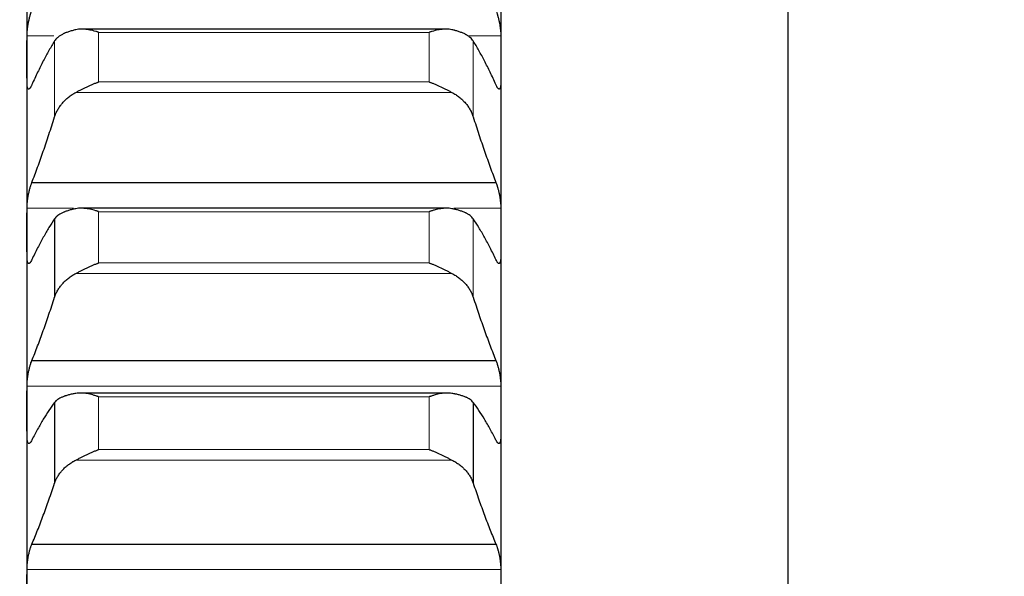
# Model space of a CAD drawing. Header units: inches. Extents: x 0 to 20790, y -12 to 14700.
# Tile 374 of 441: x 14151 to 14259, y 10647 to 10708. Entities that reach past the tile are written whole.
import ezdxf

# ---------------------------------------------------------------- set-up
doc = ezdxf.new("R2010")
doc.units = ezdxf.units.IN
doc.layers.add('1', color=7, linetype='Continuous', true_color=0xffffff)
doc.layers.add('254', color=7, linetype='Continuous', true_color=0xffffff)
doc.styles.add('latin_extended', font='simplex.shx')
doc.dimstyles.get("Standard").update_dxf_attribs({"dimtxt": 0.18, "dimasz": 0.18, "dimexe": 0.18, "dimexo": 0.0625, "dimgap": 0.09, "dimtad": 0, "dimtih": 1, "dimtoh": 1, "dimdec": 4, "dimzin": 0, "dimdsep": 46, "dimtxsty": 'Standard', "dimcen": 0.09, "dimadec": 0, "dimazin": 0, "dimtfac": 1, "dimtdec": 4, "dimtofl": 0, "dimtmove": 0, "dimatfit": 3, "dimfxl": 1, "dimtolj": 1, "dimtzin": 0, "dimarcsym": 0})

# ---------------------------------------------------------------- blocks, each defined once
blk = doc.blocks.new('_U8')
at = {"layer": '254', "color": 3, "linetype": 'Continuous', "lineweight": 13, "transparency": 16777216}
for p, q in [((13940.84, 12760.44), (13940.84, 13273.44)), ((14453.84, 10418.96), (14453.84, 13273.44)), ((14331.34, 13238.44), (14063.34, 13238.44))]:
    blk.add_line(p, q, dxfattribs=at)
at = {"layer": '254', "color": 3, "transparency": 16777216}
for points in [[(14063.34, 13258.86), (14063.34, 13218.02), (13940.84, 13238.44)], [(14331.34, 13218.02), (14331.34, 13258.86), (14453.84, 13238.44)]]:
    blk.add_solid(points, dxfattribs=at)
at = {"layer": 'Defpoints', "color": 0, "transparency": 16777216}
for p in [(13940.84, 13238.44), (13940.84, 12725.44), (14453.84, 10383.96)]:
    blk.add_point(p, dxfattribs=at)
at = {"layer": '254', "color": 2, "lineweight": 13, "transparency": 16777216, "insert": (14074.35, 13422.19), "char_height": 122.5, "attachment_point": 1, "style": 'latin_extended'}
blk.add_mtext('\\A1;513', dxfattribs=at)

msp = doc.modelspace()

# ---------------------------------------------------------------- linework, layer by layer
at = {"layer": '1', "color": 2, "linetype": 'Continuous', "lineweight": 25}
for p, q in [((14151.838, 10721.935), (14151.838, 10703.59)), ((14203.838, 10721.935), (14203.838, 10703.59)), ((14235.338, 10721.442), (14235.338, 10543.944)), ((14197.786, 10706.905), (14157.857, 10706.905)), ((14151.838, 10703.59), (14151.838, 10684.589)), ((14203.838, 10703.59), (14203.838, 10684.589)), ((14152.376, 10690.062), (14203.301, 10690.062)), ((14197.862, 10687.242), (14157.786, 10687.242)), ((14154.865, 10686.073), (14154.865, 10677.456)), ((14151.838, 10684.589), (14151.838, 10664.962)), ((14203.838, 10684.589), (14203.838, 10664.962)), ((14152.376, 10670.506), (14203.301, 10670.506)), ((14197.939, 10666.95), (14157.714, 10666.95)), ((14154.865, 10665.914), (14154.865, 10657.036)), ((14200.812, 10665.914), (14200.812, 10657.036)), ((14151.838, 10664.962), (14151.838, 10644.741)), ((14203.838, 10664.962), (14203.838, 10644.741)), ((14152.376, 10650.347), (14203.301, 10650.347))]:
    msp.add_line(p, q, dxfattribs=at)
at = {"layer": '1', "color": 110, "linetype": 'Continuous', "lineweight": 13}
for p, q in [((14151.841, 10706.173), (14154.779, 10706.173)), ((14154.865, 10705.604), (14154.865, 10697.262)), ((14159.694, 10706.554), (14195.982, 10706.554)), ((14159.694, 10706.554), (14159.694, 10701.106)), ((14195.982, 10706.554), (14195.982, 10701.106)), ((14200.182, 10706.173), (14203.836, 10706.173)), ((14200.812, 10705.604), (14200.812, 10697.262)), ((14159.694, 10701.106), (14195.982, 10701.106)), ((14157.207, 10699.958), (14198.47, 10699.958)), ((14151.841, 10687.26), (14156.934, 10687.26)), ((14157.495, 10687.26), (14198.166, 10687.26)), ((14198.671, 10687.26), (14203.836, 10687.26)), ((14159.694, 10686.859), (14195.982, 10686.859)), ((14159.694, 10686.859), (14159.694, 10681.232)), ((14195.982, 10686.859), (14195.982, 10681.232)), ((14200.812, 10686.073), (14200.812, 10677.456)), ((14159.694, 10681.232), (14195.982, 10681.232)), ((14157.207, 10680.082), (14198.47, 10680.082)), ((14151.841, 10667.718), (14203.836, 10667.718)), ((14159.694, 10666.536), (14195.982, 10666.536)), ((14159.694, 10666.536), (14159.694, 10660.738)), ((14195.982, 10666.536), (14195.982, 10660.738)), ((14159.694, 10660.738), (14195.982, 10660.738)), ((14157.207, 10659.586), (14198.47, 10659.586)), ((14151.841, 10647.576), (14203.836, 10647.576))]:
    msp.add_line(p, q, dxfattribs=at)
at = {"layer": '1', "color": 2, "linetype": 'Continuous', "lineweight": 25}
for points, knots in [([(14151.841, 10706.173), (14151.841, 10706.223), (14151.843, 10706.327), (14151.851, 10706.493), (14151.86, 10706.611), (14151.868, 10706.701), (14151.871, 10706.732), (14151.877, 10706.794), (14151.88, 10706.825), (14151.898, 10706.981), (14151.915, 10707.108), (14151.939, 10707.271), (14151.944, 10707.304), (14151.952, 10707.353), (14151.955, 10707.369), (14151.961, 10707.402), (14151.975, 10707.484), (14152.001, 10707.63), (14152.027, 10707.759), (14152.054, 10707.886), (14152.068, 10707.95), (14152.112, 10708.138), (14152.143, 10708.259), (14152.19, 10708.431), (14152.207, 10708.487), (14152.231, 10708.569), (14152.24, 10708.596), (14152.257, 10708.649), (14152.265, 10708.676), (14152.307, 10708.804), (14152.341, 10708.898), (14152.376, 10708.984)], [0, 0, 0, 0, 0.0625, 0.125, 0.1875, 0.1875, 0.21875, 0.21875, 0.25, 0.25, 0.375, 0.375, 0.40625, 0.40625, 0.421875, 0.421875, 0.4375, 0.5, 0.5625, 0.5625, 0.625, 0.625, 0.75, 0.75, 0.8125, 0.8125, 0.84375, 0.84375, 0.875, 0.875, 1, 1, 1, 1]), ([(14203.301, 10708.984), (14203.335, 10708.898), (14203.369, 10708.804), (14203.42, 10708.652), (14203.436, 10708.599), (14203.461, 10708.517), (14203.469, 10708.489), (14203.486, 10708.433), (14203.494, 10708.404), (14203.534, 10708.259), (14203.564, 10708.139), (14203.608, 10707.953), (14203.622, 10707.89), (14203.642, 10707.793), (14203.649, 10707.761), (14203.662, 10707.696), (14203.668, 10707.664), (14203.699, 10707.502), (14203.722, 10707.372), (14203.747, 10707.21), (14203.752, 10707.177), (14203.761, 10707.112), (14203.765, 10707.08), (14203.778, 10706.983), (14203.786, 10706.92), (14203.807, 10706.733), (14203.817, 10706.613), (14203.826, 10706.469), (14203.828, 10706.44), (14203.831, 10706.384), (14203.832, 10706.357), (14203.835, 10706.275), (14203.836, 10706.223), (14203.836, 10706.173)], [0, 0, 0, 0, 0.125, 0.125, 0.1875, 0.1875, 0.21875, 0.21875, 0.25, 0.25, 0.375, 0.375, 0.4375, 0.4375, 0.46875, 0.46875, 0.5, 0.5, 0.625, 0.625, 0.65625, 0.65625, 0.6875, 0.6875, 0.75, 0.75, 0.875, 0.875, 0.90625, 0.90625, 0.9375, 0.9375, 1, 1, 1, 1]), ([(14157.207, 10706.84), (14157.061, 10706.809), (14156.921, 10706.775), (14156.652, 10706.701), (14156.394, 10706.623), (14156.158, 10706.533), (14156.018, 10706.474), (14155.99, 10706.462), (14155.935, 10706.438), (14155.908, 10706.425), (14155.827, 10706.388), (14155.776, 10706.362), (14155.626, 10706.283), (14155.533, 10706.229), (14155.362, 10706.116), (14155.283, 10706.057), (14155.175, 10705.966), (14155.14, 10705.935), (14155.092, 10705.887), (14155.076, 10705.871), (14155.045, 10705.839), (14155.03, 10705.823), (14154.957, 10705.741), (14154.907, 10705.674), (14154.865, 10705.604)], [0, 0, 0, 0, 0.125, 0.125, 0.25, 0.375, 0.375, 0.40625, 0.40625, 0.4375, 0.4375, 0.5, 0.5, 0.625, 0.625, 0.75, 0.75, 0.8125, 0.8125, 0.84375, 0.84375, 0.875, 0.875, 1, 1, 1, 1]), ([(14159.694, 10706.554), (14159.691, 10706.555), (14159.688, 10706.556), (14159.681, 10706.559), (14159.678, 10706.56), (14159.668, 10706.563), (14159.648, 10706.57), (14159.602, 10706.585), (14159.509, 10706.615), (14159.43, 10706.64), (14159.272, 10706.687), (14159.167, 10706.715), (14158.853, 10706.794), (14158.645, 10706.835), (14158.334, 10706.878), (14158.23, 10706.889), (14158.075, 10706.899), (14158.023, 10706.902), (14157.919, 10706.905), (14157.867, 10706.906), (14157.712, 10706.904), (14157.61, 10706.899), (14157.407, 10706.877), (14157.307, 10706.862), (14157.207, 10706.84)], [0, 0, 0, 0, 0.0039063, 0.0039063, 0.0078125, 0.0078125, 0.015625, 0.03125, 0.0625, 0.125, 0.125, 0.25, 0.25, 0.5, 0.5, 0.625, 0.625, 0.6875, 0.6875, 0.75, 0.75, 0.875, 0.875, 1, 1, 1, 1]), ([(14198.47, 10706.84), (14198.37, 10706.862), (14198.27, 10706.877), (14198.069, 10706.898), (14197.967, 10706.904), (14197.764, 10706.906), (14197.661, 10706.903), (14197.454, 10706.889), (14197.35, 10706.879), (14197.14, 10706.85), (14197.036, 10706.833), (14196.826, 10706.792), (14196.721, 10706.768), (14196.511, 10706.716), (14196.405, 10706.687), (14196.247, 10706.64), (14196.168, 10706.615), (14196.075, 10706.585), (14196.029, 10706.57), (14196.009, 10706.563), (14195.996, 10706.559), (14195.989, 10706.556), (14195.982, 10706.554)], [0, 0, 0, 0, 0.125, 0.125, 0.25, 0.25, 0.375, 0.375, 0.5, 0.5, 0.625, 0.625, 0.75, 0.75, 0.875, 0.875, 0.9375, 0.96875, 0.984375, 0.9921875, 0.9921875, 1, 1, 1, 1]), ([(14200.812, 10705.604), (14200.77, 10705.674), (14200.719, 10705.741), (14200.605, 10705.87), (14200.476, 10705.996), (14200.318, 10706.114), (14200.189, 10706.199), (14200.144, 10706.227), (14200.074, 10706.268), (14200.05, 10706.282), (14200.001, 10706.309), (14199.977, 10706.322), (14199.852, 10706.388), (14199.64, 10706.487), (14199.405, 10706.576), (14199.158, 10706.66), (14199.029, 10706.7), (14198.859, 10706.746), (14198.825, 10706.756), (14198.755, 10706.774), (14198.65, 10706.8), (14198.543, 10706.825), (14198.47, 10706.84)], [0, 0, 0, 0, 0.125, 0.125, 0.25, 0.375, 0.375, 0.4375, 0.4375, 0.46875, 0.46875, 0.5, 0.5, 0.625, 0.75, 0.75, 0.875, 0.875, 0.90625, 0.90625, 0.9375, 1, 1, 1, 1]), ([(14152.376, 10700.812), (14152.341, 10700.727), (14152.307, 10700.654), (14152.257, 10700.559), (14152.24, 10700.53), (14152.216, 10700.49), (14152.207, 10700.478), (14152.191, 10700.454), (14152.183, 10700.443), (14152.143, 10700.391), (14152.112, 10700.362), (14152.069, 10700.336), (14152.055, 10700.33), (14152.035, 10700.326), (14152.028, 10700.326), (14152.015, 10700.327), (14152.008, 10700.328), (14151.977, 10700.338), (14151.955, 10700.358), (14151.93, 10700.399), (14151.925, 10700.408), (14151.916, 10700.428), (14151.911, 10700.439), (14151.899, 10700.473), (14151.891, 10700.499), (14151.87, 10700.585), (14151.86, 10700.654), (14151.85, 10700.755), (14151.849, 10700.776), (14151.846, 10700.819), (14151.845, 10700.841), (14151.842, 10700.909), (14151.841, 10700.957), (14151.841, 10701.007)], [0, 0, 0, 0, 0.125, 0.125, 0.1875, 0.1875, 0.21875, 0.21875, 0.25, 0.25, 0.375, 0.375, 0.4375, 0.4375, 0.46875, 0.46875, 0.5, 0.5, 0.625, 0.625, 0.65625, 0.65625, 0.6875, 0.6875, 0.75, 0.75, 0.875, 0.875, 0.90625, 0.90625, 0.9375, 0.9375, 1, 1, 1, 1]), ([(14157.207, 10699.958), (14157.307, 10700.011), (14157.407, 10700.064), (14157.608, 10700.169), (14157.709, 10700.222), (14157.913, 10700.327), (14158.016, 10700.379), (14158.222, 10700.482), (14158.326, 10700.533), (14158.536, 10700.633), (14158.641, 10700.681), (14158.851, 10700.775), (14158.956, 10700.821), (14159.166, 10700.909), (14159.271, 10700.951), (14159.43, 10701.011), (14159.509, 10701.041), (14159.602, 10701.074), (14159.648, 10701.09), (14159.668, 10701.097), (14159.681, 10701.102), (14159.688, 10701.104), (14159.694, 10701.106)], [0, 0, 0, 0, 0.125, 0.125, 0.25, 0.25, 0.375, 0.375, 0.5, 0.5, 0.625, 0.625, 0.75, 0.75, 0.875, 0.875, 0.9375, 0.96875, 0.984375, 0.9921875, 0.9921875, 1, 1, 1, 1]), ([(14195.982, 10701.106), (14195.986, 10701.105), (14195.989, 10701.104), (14195.996, 10701.102), (14195.999, 10701.101), (14196.009, 10701.097), (14196.029, 10701.09), (14196.075, 10701.074), (14196.168, 10701.041), (14196.247, 10701.011), (14196.405, 10700.951), (14196.51, 10700.909), (14196.824, 10700.778), (14197.032, 10700.684), (14197.343, 10700.537), (14197.446, 10700.486), (14197.602, 10700.409), (14197.654, 10700.383), (14197.757, 10700.33), (14197.809, 10700.304), (14197.964, 10700.224), (14198.067, 10700.17), (14198.269, 10700.064), (14198.37, 10700.011), (14198.47, 10699.958)], [0, 0, 0, 0, 0.0039062, 0.0039062, 0.0078125, 0.0078125, 0.015625, 0.03125, 0.0625, 0.125, 0.125, 0.25, 0.25, 0.5, 0.5, 0.625, 0.625, 0.6875, 0.6875, 0.75, 0.75, 0.875, 0.875, 1, 1, 1, 1]), ([(14203.836, 10701.007), (14203.836, 10700.957), (14203.834, 10700.862), (14203.826, 10700.734), (14203.817, 10700.659), (14203.809, 10700.607), (14203.806, 10700.59), (14203.8, 10700.558), (14203.796, 10700.543), (14203.779, 10700.471), (14203.762, 10700.425), (14203.737, 10700.384), (14203.732, 10700.376), (14203.724, 10700.366), (14203.722, 10700.363), (14203.716, 10700.357), (14203.702, 10700.343), (14203.675, 10700.327), (14203.649, 10700.325), (14203.622, 10700.33), (14203.608, 10700.335), (14203.565, 10700.361), (14203.534, 10700.391), (14203.486, 10700.452), (14203.47, 10700.476), (14203.445, 10700.515), (14203.437, 10700.529), (14203.42, 10700.558), (14203.412, 10700.574), (14203.37, 10700.654), (14203.335, 10700.727), (14203.301, 10700.812)], [0, 0, 0, 0, 0.0625, 0.125, 0.1875, 0.1875, 0.21875, 0.21875, 0.25, 0.25, 0.375, 0.375, 0.40625, 0.40625, 0.421875, 0.421875, 0.4375, 0.5, 0.5625, 0.5625, 0.625, 0.625, 0.75, 0.75, 0.8125, 0.8125, 0.84375, 0.84375, 0.875, 0.875, 1, 1, 1, 1]), ([(14154.865, 10697.262), (14154.907, 10697.398), (14154.957, 10697.532), (14155.072, 10697.796), (14155.201, 10698.055), (14155.359, 10698.305), (14155.488, 10698.489), (14155.533, 10698.55), (14155.603, 10698.64), (14155.627, 10698.67), (14155.675, 10698.729), (14155.7, 10698.759), (14155.825, 10698.904), (14156.036, 10699.127), (14156.271, 10699.332), (14156.519, 10699.529), (14156.648, 10699.622), (14156.818, 10699.733), (14156.852, 10699.754), (14156.921, 10699.797), (14157.026, 10699.86), (14157.134, 10699.92), (14157.207, 10699.958)], [0, 0, 0, 0, 0.125, 0.125, 0.25, 0.375, 0.375, 0.4375, 0.4375, 0.46875, 0.46875, 0.5, 0.5, 0.625, 0.75, 0.75, 0.875, 0.875, 0.90625, 0.90625, 0.9375, 1, 1, 1, 1]), ([(14198.47, 10699.958), (14198.616, 10699.882), (14198.756, 10699.8), (14199.025, 10699.625), (14199.282, 10699.439), (14199.518, 10699.234), (14199.659, 10699.099), (14199.687, 10699.072), (14199.742, 10699.016), (14199.769, 10698.989), (14199.849, 10698.904), (14199.901, 10698.847), (14200.051, 10698.673), (14200.143, 10698.554), (14200.315, 10698.31), (14200.394, 10698.185), (14200.502, 10697.994), (14200.536, 10697.929), (14200.585, 10697.831), (14200.601, 10697.799), (14200.632, 10697.733), (14200.647, 10697.699), (14200.719, 10697.533), (14200.77, 10697.398), (14200.812, 10697.262)], [0, 0, 0, 0, 0.125, 0.125, 0.25, 0.375, 0.375, 0.40625, 0.40625, 0.4375, 0.4375, 0.5, 0.5, 0.625, 0.625, 0.75, 0.75, 0.8125, 0.8125, 0.84375, 0.84375, 0.875, 0.875, 1, 1, 1, 1]), ([(14151.841, 10687.26), (14151.841, 10687.312), (14151.843, 10687.419), (14151.851, 10687.59), (14151.86, 10687.709), (14151.868, 10687.802), (14151.871, 10687.833), (14151.877, 10687.896), (14151.88, 10687.927), (14151.898, 10688.085), (14151.915, 10688.214), (14151.939, 10688.377), (14151.944, 10688.409), (14151.952, 10688.459), (14151.955, 10688.475), (14151.961, 10688.508), (14151.975, 10688.59), (14152.001, 10688.736), (14152.027, 10688.864), (14152.054, 10688.991), (14152.068, 10689.053), (14152.112, 10689.24), (14152.143, 10689.358), (14152.19, 10689.527), (14152.207, 10689.582), (14152.231, 10689.662), (14152.24, 10689.688), (14152.257, 10689.74), (14152.265, 10689.765), (14152.307, 10689.889), (14152.341, 10689.98), (14152.376, 10690.062)], [0, 0, 0, 0, 0.0625, 0.125, 0.1875, 0.1875, 0.21875, 0.21875, 0.25, 0.25, 0.375, 0.375, 0.40625, 0.40625, 0.421875, 0.421875, 0.4375, 0.5, 0.5625, 0.5625, 0.625, 0.625, 0.75, 0.75, 0.8125, 0.8125, 0.84375, 0.84375, 0.875, 0.875, 1, 1, 1, 1]), ([(14203.301, 10690.062), (14203.335, 10689.98), (14203.369, 10689.89), (14203.42, 10689.742), (14203.436, 10689.691), (14203.461, 10689.611), (14203.469, 10689.584), (14203.486, 10689.529), (14203.494, 10689.501), (14203.534, 10689.359), (14203.564, 10689.241), (14203.608, 10689.057), (14203.622, 10688.994), (14203.642, 10688.898), (14203.649, 10688.866), (14203.662, 10688.802), (14203.668, 10688.769), (14203.699, 10688.608), (14203.722, 10688.478), (14203.747, 10688.315), (14203.752, 10688.283), (14203.761, 10688.217), (14203.765, 10688.185), (14203.778, 10688.087), (14203.786, 10688.023), (14203.807, 10687.834), (14203.817, 10687.712), (14203.826, 10687.565), (14203.828, 10687.535), (14203.831, 10687.478), (14203.832, 10687.45), (14203.835, 10687.366), (14203.836, 10687.312), (14203.836, 10687.26)], [0, 0, 0, 0, 0.125, 0.125, 0.1875, 0.1875, 0.21875, 0.21875, 0.25, 0.25, 0.375, 0.375, 0.4375, 0.4375, 0.46875, 0.46875, 0.5, 0.5, 0.625, 0.625, 0.65625, 0.65625, 0.6875, 0.6875, 0.75, 0.75, 0.875, 0.875, 0.90625, 0.90625, 0.9375, 0.9375, 1, 1, 1, 1]), ([(14159.694, 10686.859), (14159.691, 10686.861), (14159.688, 10686.862), (14159.681, 10686.864), (14159.678, 10686.865), (14159.668, 10686.869), (14159.648, 10686.876), (14159.602, 10686.892), (14159.509, 10686.923), (14159.43, 10686.948), (14159.272, 10686.997), (14159.167, 10687.028), (14158.853, 10687.111), (14158.645, 10687.156), (14158.334, 10687.204), (14158.23, 10687.217), (14158.075, 10687.23), (14158.023, 10687.234), (14157.919, 10687.239), (14157.867, 10687.241), (14157.712, 10687.243), (14157.61, 10687.239), (14157.407, 10687.223), (14157.307, 10687.209), (14157.207, 10687.19)], [0, 0, 0, 0, 0.0039062, 0.0039062, 0.0078125, 0.0078125, 0.015625, 0.03125, 0.0625, 0.125, 0.125, 0.25, 0.25, 0.5, 0.5, 0.625, 0.625, 0.6875, 0.6875, 0.75, 0.75, 0.875, 0.875, 1, 1, 1, 1]), ([(14198.47, 10687.19), (14198.37, 10687.209), (14198.27, 10687.223), (14198.069, 10687.239), (14197.967, 10687.242), (14197.764, 10687.241), (14197.661, 10687.235), (14197.454, 10687.217), (14197.35, 10687.205), (14197.14, 10687.173), (14197.036, 10687.153), (14196.826, 10687.109), (14196.721, 10687.083), (14196.511, 10687.028), (14196.405, 10686.997), (14196.247, 10686.948), (14196.168, 10686.923), (14196.075, 10686.892), (14196.029, 10686.876), (14196.009, 10686.869), (14195.996, 10686.864), (14195.989, 10686.862), (14195.982, 10686.859)], [0, 0, 0, 0, 0.125, 0.125, 0.25, 0.25, 0.375, 0.375, 0.5, 0.5, 0.625, 0.625, 0.75, 0.75, 0.875, 0.875, 0.9375, 0.96875, 0.984375, 0.9921875, 0.9921875, 1, 1, 1, 1]), ([(14157.207, 10687.19), (14157.061, 10687.162), (14156.921, 10687.131), (14156.652, 10687.066), (14156.394, 10686.995), (14156.158, 10686.915), (14156.018, 10686.862), (14155.99, 10686.851), (14155.935, 10686.829), (14155.908, 10686.818), (14155.827, 10686.784), (14155.776, 10686.76), (14155.626, 10686.69), (14155.533, 10686.64), (14155.362, 10686.538), (14155.283, 10686.485), (14155.175, 10686.402), (14155.14, 10686.374), (14155.092, 10686.331), (14155.076, 10686.316), (14155.045, 10686.287), (14155.03, 10686.272), (14154.957, 10686.197), (14154.907, 10686.136), (14154.865, 10686.073)], [0, 0, 0, 0, 0.125, 0.125, 0.25, 0.375, 0.375, 0.40625, 0.40625, 0.4375, 0.4375, 0.5, 0.5, 0.625, 0.625, 0.75, 0.75, 0.8125, 0.8125, 0.84375, 0.84375, 0.875, 0.875, 1, 1, 1, 1]), ([(14200.812, 10686.073), (14200.77, 10686.136), (14200.719, 10686.197), (14200.605, 10686.315), (14200.476, 10686.429), (14200.318, 10686.536), (14200.189, 10686.613), (14200.144, 10686.639), (14200.074, 10686.676), (14200.05, 10686.688), (14200.001, 10686.713), (14199.977, 10686.725), (14199.852, 10686.784), (14199.64, 10686.873), (14199.405, 10686.953), (14199.158, 10687.029), (14199.029, 10687.065), (14198.859, 10687.106), (14198.825, 10687.114), (14198.755, 10687.13), (14198.65, 10687.154), (14198.543, 10687.176), (14198.47, 10687.19)], [0, 0, 0, 0, 0.125, 0.125, 0.25, 0.375, 0.375, 0.4375, 0.4375, 0.46875, 0.46875, 0.5, 0.5, 0.625, 0.75, 0.75, 0.875, 0.875, 0.90625, 0.90625, 0.9375, 1, 1, 1, 1]), ([(14152.376, 10681.609), (14152.341, 10681.529), (14152.307, 10681.46), (14152.257, 10681.372), (14152.24, 10681.345), (14152.216, 10681.309), (14152.207, 10681.297), (14152.191, 10681.276), (14152.183, 10681.266), (14152.143, 10681.22), (14152.112, 10681.196), (14152.069, 10681.178), (14152.055, 10681.175), (14152.035, 10681.175), (14152.028, 10681.176), (14152.015, 10681.179), (14152.008, 10681.182), (14151.977, 10681.198), (14151.955, 10681.224), (14151.93, 10681.271), (14151.925, 10681.282), (14151.916, 10681.304), (14151.911, 10681.316), (14151.899, 10681.354), (14151.891, 10681.382), (14151.87, 10681.475), (14151.86, 10681.548), (14151.85, 10681.654), (14151.849, 10681.676), (14151.846, 10681.721), (14151.845, 10681.744), (14151.842, 10681.815), (14151.841, 10681.865), (14151.841, 10681.917)], [0, 0, 0, 0, 0.125, 0.125, 0.1875, 0.1875, 0.21875, 0.21875, 0.25, 0.25, 0.375, 0.375, 0.4375, 0.4375, 0.46875, 0.46875, 0.5, 0.5, 0.625, 0.625, 0.65625, 0.65625, 0.6875, 0.6875, 0.75, 0.75, 0.875, 0.875, 0.90625, 0.90625, 0.9375, 0.9375, 1, 1, 1, 1]), ([(14203.836, 10681.917), (14203.836, 10681.865), (14203.834, 10681.766), (14203.826, 10681.633), (14203.817, 10681.554), (14203.809, 10681.498), (14203.806, 10681.48), (14203.8, 10681.446), (14203.796, 10681.43), (14203.779, 10681.352), (14203.762, 10681.301), (14203.737, 10681.253), (14203.732, 10681.244), (14203.724, 10681.232), (14203.722, 10681.228), (14203.716, 10681.221), (14203.702, 10681.204), (14203.675, 10681.182), (14203.649, 10681.175), (14203.622, 10681.175), (14203.608, 10681.178), (14203.565, 10681.196), (14203.534, 10681.22), (14203.486, 10681.275), (14203.47, 10681.296), (14203.445, 10681.332), (14203.437, 10681.344), (14203.42, 10681.371), (14203.412, 10681.385), (14203.37, 10681.459), (14203.335, 10681.529), (14203.301, 10681.609)], [0, 0, 0, 0, 0.0625, 0.125, 0.1875, 0.1875, 0.21875, 0.21875, 0.25, 0.25, 0.375, 0.375, 0.40625, 0.40625, 0.421875, 0.421875, 0.4375, 0.5, 0.5625, 0.5625, 0.625, 0.625, 0.75, 0.75, 0.8125, 0.8125, 0.84375, 0.84375, 0.875, 0.875, 1, 1, 1, 1]), ([(14157.207, 10680.082), (14157.307, 10680.133), (14157.407, 10680.185), (14157.608, 10680.289), (14157.709, 10680.341), (14157.913, 10680.445), (14158.016, 10680.497), (14158.222, 10680.599), (14158.326, 10680.65), (14158.536, 10680.75), (14158.641, 10680.799), (14158.851, 10680.894), (14158.956, 10680.94), (14159.166, 10681.03), (14159.271, 10681.073), (14159.43, 10681.135), (14159.509, 10681.165), (14159.602, 10681.199), (14159.648, 10681.216), (14159.668, 10681.223), (14159.681, 10681.228), (14159.688, 10681.23), (14159.694, 10681.232)], [0, 0, 0, 0, 0.125, 0.125, 0.25, 0.25, 0.375, 0.375, 0.5, 0.5, 0.625, 0.625, 0.75, 0.75, 0.875, 0.875, 0.9375, 0.96875, 0.984375, 0.9921875, 0.9921875, 1, 1, 1, 1]), ([(14195.982, 10681.232), (14195.986, 10681.231), (14195.989, 10681.23), (14195.996, 10681.228), (14195.999, 10681.227), (14196.009, 10681.223), (14196.029, 10681.216), (14196.075, 10681.199), (14196.168, 10681.165), (14196.247, 10681.135), (14196.405, 10681.073), (14196.51, 10681.03), (14196.824, 10680.897), (14197.032, 10680.802), (14197.343, 10680.654), (14197.446, 10680.603), (14197.602, 10680.526), (14197.654, 10680.5), (14197.757, 10680.448), (14197.809, 10680.422), (14197.964, 10680.342), (14198.067, 10680.29), (14198.269, 10680.185), (14198.37, 10680.133), (14198.47, 10680.082)], [0, 0, 0, 0, 0.0039062, 0.0039062, 0.0078125, 0.0078125, 0.015625, 0.03125, 0.0625, 0.125, 0.125, 0.25, 0.25, 0.5, 0.5, 0.625, 0.625, 0.6875, 0.6875, 0.75, 0.75, 0.875, 0.875, 1, 1, 1, 1]), ([(14154.865, 10677.456), (14154.907, 10677.588), (14154.957, 10677.719), (14155.072, 10677.975), (14155.201, 10678.227), (14155.359, 10678.471), (14155.488, 10678.65), (14155.533, 10678.709), (14155.603, 10678.797), (14155.627, 10678.826), (14155.675, 10678.884), (14155.7, 10678.912), (14155.825, 10679.053), (14156.036, 10679.271), (14156.271, 10679.471), (14156.519, 10679.662), (14156.648, 10679.753), (14156.818, 10679.861), (14156.852, 10679.883), (14156.921, 10679.924), (14157.026, 10679.986), (14157.134, 10680.044), (14157.207, 10680.082)], [0, 0, 0, 0, 0.125, 0.125, 0.25, 0.375, 0.375, 0.4375, 0.4375, 0.46875, 0.46875, 0.5, 0.5, 0.625, 0.75, 0.75, 0.875, 0.875, 0.90625, 0.90625, 0.9375, 1, 1, 1, 1]), ([(14198.47, 10680.082), (14198.616, 10680.007), (14198.756, 10679.927), (14199.025, 10679.756), (14199.282, 10679.575), (14199.518, 10679.375), (14199.659, 10679.244), (14199.687, 10679.217), (14199.742, 10679.163), (14199.769, 10679.136), (14199.849, 10679.054), (14199.901, 10678.998), (14200.051, 10678.829), (14200.143, 10678.713), (14200.315, 10678.476), (14200.394, 10678.354), (14200.502, 10678.168), (14200.536, 10678.105), (14200.585, 10678.01), (14200.601, 10677.978), (14200.632, 10677.913), (14200.647, 10677.881), (14200.719, 10677.719), (14200.77, 10677.588), (14200.812, 10677.456)], [0, 0, 0, 0, 0.125, 0.125, 0.25, 0.375, 0.375, 0.40625, 0.40625, 0.4375, 0.4375, 0.5, 0.5, 0.625, 0.625, 0.75, 0.75, 0.8125, 0.8125, 0.84375, 0.84375, 0.875, 0.875, 1, 1, 1, 1]), ([(14151.841, 10667.718), (14151.841, 10667.771), (14151.843, 10667.881), (14151.851, 10668.056), (14151.86, 10668.177), (14151.868, 10668.271), (14151.871, 10668.303), (14151.877, 10668.366), (14151.88, 10668.398), (14151.898, 10668.558), (14151.915, 10668.687), (14151.939, 10668.851), (14151.944, 10668.884), (14151.952, 10668.933), (14151.955, 10668.95), (14151.961, 10668.982), (14151.975, 10669.064), (14152.001, 10669.21), (14152.027, 10669.337), (14152.054, 10669.462), (14152.068, 10669.524), (14152.112, 10669.708), (14152.143, 10669.825), (14152.19, 10669.99), (14152.207, 10670.043), (14152.231, 10670.121), (14152.24, 10670.146), (14152.257, 10670.196), (14152.265, 10670.221), (14152.307, 10670.341), (14152.341, 10670.428), (14152.376, 10670.506)], [0, 0, 0, 0, 0.0625, 0.125, 0.1875, 0.1875, 0.21875, 0.21875, 0.25, 0.25, 0.375, 0.375, 0.40625, 0.40625, 0.421875, 0.421875, 0.4375, 0.5, 0.5625, 0.5625, 0.625, 0.625, 0.75, 0.75, 0.8125, 0.8125, 0.84375, 0.84375, 0.875, 0.875, 1, 1, 1, 1]), ([(14203.301, 10670.506), (14203.335, 10670.428), (14203.369, 10670.341), (14203.42, 10670.199), (14203.436, 10670.149), (14203.461, 10670.071), (14203.469, 10670.045), (14203.486, 10669.991), (14203.494, 10669.964), (14203.534, 10669.825), (14203.564, 10669.709), (14203.608, 10669.528), (14203.622, 10669.466), (14203.642, 10669.371), (14203.649, 10669.339), (14203.662, 10669.275), (14203.668, 10669.243), (14203.699, 10669.082), (14203.722, 10668.953), (14203.747, 10668.789), (14203.752, 10668.757), (14203.761, 10668.691), (14203.765, 10668.658), (14203.778, 10668.56), (14203.786, 10668.495), (14203.807, 10668.304), (14203.817, 10668.18), (14203.826, 10668.03), (14203.828, 10668), (14203.831, 10667.941), (14203.832, 10667.912), (14203.835, 10667.827), (14203.836, 10667.771), (14203.836, 10667.718)], [0, 0, 0, 0, 0.125, 0.125, 0.1875, 0.1875, 0.21875, 0.21875, 0.25, 0.25, 0.375, 0.375, 0.4375, 0.4375, 0.46875, 0.46875, 0.5, 0.5, 0.625, 0.625, 0.65625, 0.65625, 0.6875, 0.6875, 0.75, 0.75, 0.875, 0.875, 0.90625, 0.90625, 0.9375, 0.9375, 1, 1, 1, 1]), ([(14157.207, 10666.91), (14157.061, 10666.885), (14156.921, 10666.858), (14156.652, 10666.8), (14156.394, 10666.738), (14156.158, 10666.667), (14156.018, 10666.62), (14155.99, 10666.61), (14155.935, 10666.591), (14155.908, 10666.581), (14155.827, 10666.55), (14155.776, 10666.53), (14155.626, 10666.467), (14155.533, 10666.423), (14155.362, 10666.332), (14155.283, 10666.284), (14155.175, 10666.21), (14155.14, 10666.184), (14155.092, 10666.146), (14155.076, 10666.133), (14155.045, 10666.106), (14155.03, 10666.093), (14154.957, 10666.026), (14154.907, 10665.971), (14154.865, 10665.914)], [0, 0, 0, 0, 0.125, 0.125, 0.25, 0.375, 0.375, 0.40625, 0.40625, 0.4375, 0.4375, 0.5, 0.5, 0.625, 0.625, 0.75, 0.75, 0.8125, 0.8125, 0.84375, 0.84375, 0.875, 0.875, 1, 1, 1, 1]), ([(14159.694, 10666.536), (14159.691, 10666.537), (14159.688, 10666.538), (14159.681, 10666.54), (14159.678, 10666.542), (14159.668, 10666.545), (14159.648, 10666.552), (14159.602, 10666.569), (14159.509, 10666.601), (14159.43, 10666.627), (14159.272, 10666.679), (14159.167, 10666.71), (14158.853, 10666.798), (14158.645, 10666.846), (14158.334, 10666.9), (14158.23, 10666.915), (14158.075, 10666.932), (14158.023, 10666.936), (14157.919, 10666.944), (14157.867, 10666.946), (14157.712, 10666.951), (14157.61, 10666.95), (14157.407, 10666.938), (14157.307, 10666.927), (14157.207, 10666.91)], [0, 0, 0, 0, 0.0039062, 0.0039062, 0.0078125, 0.0078125, 0.015625, 0.03125, 0.0625, 0.125, 0.125, 0.25, 0.25, 0.5, 0.5, 0.625, 0.625, 0.6875, 0.6875, 0.75, 0.75, 0.875, 0.875, 1, 1, 1, 1]), ([(14198.47, 10666.91), (14198.37, 10666.927), (14198.27, 10666.938), (14198.069, 10666.95), (14197.967, 10666.951), (14197.764, 10666.945), (14197.661, 10666.938), (14197.454, 10666.916), (14197.35, 10666.901), (14197.14, 10666.865), (14197.036, 10666.844), (14196.826, 10666.796), (14196.721, 10666.769), (14196.511, 10666.71), (14196.405, 10666.679), (14196.247, 10666.627), (14196.168, 10666.601), (14196.075, 10666.569), (14196.029, 10666.552), (14196.009, 10666.545), (14195.996, 10666.54), (14195.989, 10666.538), (14195.982, 10666.536)], [0, 0, 0, 0, 0.125, 0.125, 0.25, 0.25, 0.375, 0.375, 0.5, 0.5, 0.625, 0.625, 0.75, 0.75, 0.875, 0.875, 0.9375, 0.96875, 0.984375, 0.9921875, 0.9921875, 1, 1, 1, 1]), ([(14200.812, 10665.914), (14200.77, 10665.971), (14200.719, 10666.026), (14200.605, 10666.132), (14200.476, 10666.234), (14200.318, 10666.33), (14200.189, 10666.399), (14200.144, 10666.421), (14200.074, 10666.455), (14200.05, 10666.466), (14200.001, 10666.487), (14199.977, 10666.498), (14199.852, 10666.551), (14199.64, 10666.63), (14199.405, 10666.701), (14199.158, 10666.768), (14199.029, 10666.799), (14198.859, 10666.836), (14198.825, 10666.843), (14198.755, 10666.857), (14198.65, 10666.878), (14198.543, 10666.898), (14198.47, 10666.91)], [0, 0, 0, 0, 0.125, 0.125, 0.25, 0.375, 0.375, 0.4375, 0.4375, 0.46875, 0.46875, 0.5, 0.5, 0.625, 0.75, 0.75, 0.875, 0.875, 0.90625, 0.90625, 0.9375, 1, 1, 1, 1]), ([(14152.376, 10661.786), (14152.341, 10661.71), (14152.307, 10661.645), (14152.257, 10661.564), (14152.24, 10661.539), (14152.216, 10661.507), (14152.207, 10661.497), (14152.191, 10661.478), (14152.183, 10661.469), (14152.143, 10661.43), (14152.112, 10661.411), (14152.069, 10661.4), (14152.055, 10661.4), (14152.035, 10661.404), (14152.028, 10661.406), (14152.015, 10661.412), (14152.008, 10661.416), (14151.977, 10661.438), (14151.955, 10661.469), (14151.93, 10661.523), (14151.925, 10661.534), (14151.916, 10661.559), (14151.911, 10661.572), (14151.899, 10661.614), (14151.891, 10661.645), (14151.87, 10661.745), (14151.86, 10661.822), (14151.85, 10661.933), (14151.849, 10661.956), (14151.846, 10662.003), (14151.845, 10662.027), (14151.842, 10662.101), (14151.841, 10662.152), (14151.841, 10662.206)], [0, 0, 0, 0, 0.125, 0.125, 0.1875, 0.1875, 0.21875, 0.21875, 0.25, 0.25, 0.375, 0.375, 0.4375, 0.4375, 0.46875, 0.46875, 0.5, 0.5, 0.625, 0.625, 0.65625, 0.65625, 0.6875, 0.6875, 0.75, 0.75, 0.875, 0.875, 0.90625, 0.90625, 0.9375, 0.9375, 1, 1, 1, 1]), ([(14203.836, 10662.206), (14203.836, 10662.152), (14203.834, 10662.05), (14203.826, 10661.911), (14203.817, 10661.827), (14203.809, 10661.769), (14203.806, 10661.75), (14203.8, 10661.713), (14203.796, 10661.696), (14203.779, 10661.612), (14203.762, 10661.557), (14203.737, 10661.502), (14203.732, 10661.492), (14203.724, 10661.478), (14203.722, 10661.474), (14203.716, 10661.465), (14203.702, 10661.445), (14203.675, 10661.417), (14203.649, 10661.405), (14203.622, 10661.4), (14203.608, 10661.4), (14203.565, 10661.41), (14203.534, 10661.43), (14203.486, 10661.477), (14203.47, 10661.495), (14203.445, 10661.527), (14203.437, 10661.539), (14203.42, 10661.564), (14203.412, 10661.577), (14203.37, 10661.645), (14203.335, 10661.71), (14203.301, 10661.786)], [0, 0, 0, 0, 0.0625, 0.125, 0.1875, 0.1875, 0.21875, 0.21875, 0.25, 0.25, 0.375, 0.375, 0.40625, 0.40625, 0.421875, 0.421875, 0.4375, 0.5, 0.5625, 0.5625, 0.625, 0.625, 0.75, 0.75, 0.8125, 0.8125, 0.84375, 0.84375, 0.875, 0.875, 1, 1, 1, 1]), ([(14157.207, 10659.586), (14157.307, 10659.636), (14157.407, 10659.687), (14157.608, 10659.789), (14157.709, 10659.841), (14157.913, 10659.944), (14158.016, 10659.995), (14158.222, 10660.097), (14158.326, 10660.148), (14158.536, 10660.249), (14158.641, 10660.298), (14158.851, 10660.393), (14158.956, 10660.44), (14159.166, 10660.531), (14159.271, 10660.574), (14159.43, 10660.638), (14159.509, 10660.669), (14159.602, 10660.704), (14159.648, 10660.721), (14159.668, 10660.729), (14159.681, 10660.733), (14159.688, 10660.736), (14159.694, 10660.738)], [0, 0, 0, 0, 0.125, 0.125, 0.25, 0.25, 0.375, 0.375, 0.5, 0.5, 0.625, 0.625, 0.75, 0.75, 0.875, 0.875, 0.9375, 0.96875, 0.984375, 0.9921875, 0.9921875, 1, 1, 1, 1]), ([(14195.982, 10660.738), (14195.986, 10660.737), (14195.989, 10660.736), (14195.996, 10660.733), (14195.999, 10660.732), (14196.009, 10660.729), (14196.029, 10660.721), (14196.075, 10660.704), (14196.168, 10660.669), (14196.247, 10660.638), (14196.405, 10660.574), (14196.51, 10660.531), (14196.824, 10660.396), (14197.032, 10660.3), (14197.343, 10660.152), (14197.446, 10660.101), (14197.602, 10660.024), (14197.654, 10659.999), (14197.757, 10659.947), (14197.809, 10659.921), (14197.964, 10659.842), (14198.067, 10659.79), (14198.269, 10659.687), (14198.37, 10659.636), (14198.47, 10659.586)], [0, 0, 0, 0, 0.0039062, 0.0039062, 0.0078125, 0.0078125, 0.015625, 0.03125, 0.0625, 0.125, 0.125, 0.25, 0.25, 0.5, 0.5, 0.625, 0.625, 0.6875, 0.6875, 0.75, 0.75, 0.875, 0.875, 1, 1, 1, 1]), ([(14154.865, 10657.036), (14154.907, 10657.164), (14154.957, 10657.29), (14155.072, 10657.539), (14155.201, 10657.784), (14155.359, 10658.02), (14155.488, 10658.194), (14155.533, 10658.252), (14155.603, 10658.337), (14155.627, 10658.365), (14155.675, 10658.421), (14155.7, 10658.449), (14155.825, 10658.586), (14156.036, 10658.798), (14156.271, 10658.992), (14156.519, 10659.178), (14156.648, 10659.267), (14156.818, 10659.372), (14156.852, 10659.393), (14156.921, 10659.433), (14157.026, 10659.493), (14157.134, 10659.55), (14157.207, 10659.586)], [0, 0, 0, 0, 0.125, 0.125, 0.25, 0.375, 0.375, 0.4375, 0.4375, 0.46875, 0.46875, 0.5, 0.5, 0.625, 0.75, 0.75, 0.875, 0.875, 0.90625, 0.90625, 0.9375, 1, 1, 1, 1]), ([(14198.47, 10659.586), (14198.616, 10659.514), (14198.756, 10659.436), (14199.025, 10659.27), (14199.282, 10659.094), (14199.518, 10658.899), (14199.659, 10658.771), (14199.687, 10658.745), (14199.742, 10658.693), (14199.769, 10658.667), (14199.849, 10658.587), (14199.901, 10658.532), (14200.051, 10658.368), (14200.143, 10658.255), (14200.315, 10658.025), (14200.394, 10657.907), (14200.502, 10657.726), (14200.536, 10657.665), (14200.585, 10657.573), (14200.601, 10657.542), (14200.632, 10657.479), (14200.647, 10657.448), (14200.719, 10657.291), (14200.77, 10657.164), (14200.812, 10657.036)], [0, 0, 0, 0, 0.125, 0.125, 0.25, 0.375, 0.375, 0.40625, 0.40625, 0.4375, 0.4375, 0.5, 0.5, 0.625, 0.625, 0.75, 0.75, 0.8125, 0.8125, 0.84375, 0.84375, 0.875, 0.875, 1, 1, 1, 1]), ([(14151.841, 10647.576), (14151.841, 10647.632), (14151.843, 10647.745), (14151.851, 10647.922), (14151.86, 10648.046), (14151.868, 10648.141), (14151.871, 10648.173), (14151.877, 10648.237), (14151.88, 10648.27), (14151.898, 10648.431), (14151.915, 10648.561), (14151.939, 10648.725), (14151.944, 10648.757), (14151.952, 10648.807), (14151.955, 10648.823), (14151.961, 10648.856), (14151.975, 10648.938), (14152.001, 10649.083), (14152.027, 10649.208), (14152.054, 10649.332), (14152.068, 10649.394), (14152.112, 10649.575), (14152.143, 10649.689), (14152.19, 10649.85), (14152.207, 10649.902), (14152.231, 10649.977), (14152.24, 10650.002), (14152.257, 10650.051), (14152.265, 10650.074), (14152.307, 10650.19), (14152.341, 10650.273), (14152.376, 10650.347)], [0, 0, 0, 0, 0.0625, 0.125, 0.1875, 0.1875, 0.21875, 0.21875, 0.25, 0.25, 0.375, 0.375, 0.40625, 0.40625, 0.421875, 0.421875, 0.4375, 0.5, 0.5625, 0.5625, 0.625, 0.625, 0.75, 0.75, 0.8125, 0.8125, 0.84375, 0.84375, 0.875, 0.875, 1, 1, 1, 1]), ([(14203.301, 10650.347), (14203.335, 10650.273), (14203.369, 10650.19), (14203.42, 10650.053), (14203.436, 10650.005), (14203.461, 10649.929), (14203.469, 10649.904), (14203.486, 10649.851), (14203.494, 10649.825), (14203.534, 10649.69), (14203.564, 10649.576), (14203.608, 10649.397), (14203.622, 10649.336), (14203.642, 10649.242), (14203.649, 10649.21), (14203.662, 10649.147), (14203.668, 10649.115), (14203.699, 10648.956), (14203.722, 10648.826), (14203.747, 10648.663), (14203.752, 10648.63), (14203.761, 10648.564), (14203.765, 10648.531), (14203.778, 10648.433), (14203.786, 10648.368), (14203.807, 10648.175), (14203.817, 10648.049), (14203.826, 10647.896), (14203.828, 10647.866), (14203.831, 10647.806), (14203.832, 10647.776), (14203.835, 10647.688), (14203.836, 10647.632), (14203.836, 10647.576)], [0, 0, 0, 0, 0.125, 0.125, 0.1875, 0.1875, 0.21875, 0.21875, 0.25, 0.25, 0.375, 0.375, 0.4375, 0.4375, 0.46875, 0.46875, 0.5, 0.5, 0.625, 0.625, 0.65625, 0.65625, 0.6875, 0.6875, 0.75, 0.75, 0.875, 0.875, 0.90625, 0.90625, 0.9375, 0.9375, 1, 1, 1, 1])]:
    msp.add_open_spline(points, degree=3, knots=knots, dxfattribs=at)
for points in [[(14151.838, 10703.59), (14151.838, 10704.451), (14151.839, 10705.312), (14151.841, 10706.173)], [(14154.865, 10705.604), (14154.661, 10705.274), (14154.251, 10704.577), (14153.632, 10703.43), (14153.007, 10702.181), (14152.587, 10701.28), (14152.376, 10700.812)], [(14203.301, 10700.812), (14203.09, 10701.28), (14202.67, 10702.181), (14202.045, 10703.43), (14201.426, 10704.577), (14201.016, 10705.274), (14200.812, 10705.604)], [(14203.836, 10706.173), (14203.838, 10705.312), (14203.838, 10704.451), (14203.838, 10703.59)], [(14151.841, 10701.007), (14151.839, 10701.868), (14151.838, 10702.729), (14151.838, 10703.59)], [(14203.838, 10703.59), (14203.838, 10702.729), (14203.838, 10701.868), (14203.836, 10701.007)], [(14152.376, 10690.062), (14152.587, 10690.61), (14153.007, 10691.731), (14153.632, 10693.492), (14154.251, 10695.331), (14154.661, 10696.609), (14154.865, 10697.262)], [(14200.812, 10697.262), (14201.016, 10696.609), (14201.426, 10695.331), (14202.045, 10693.492), (14202.67, 10691.731), (14203.09, 10690.61), (14203.301, 10690.062)], [(14151.838, 10684.589), (14151.838, 10685.479), (14151.839, 10686.37), (14151.841, 10687.26)], [(14203.836, 10687.26), (14203.838, 10686.37), (14203.838, 10685.479), (14203.838, 10684.589)], [(14154.865, 10686.073), (14154.661, 10685.771), (14154.251, 10685.132), (14153.632, 10684.069), (14153.007, 10682.9), (14152.587, 10682.051), (14152.376, 10681.609)], [(14203.301, 10681.609), (14203.09, 10682.051), (14202.67, 10682.9), (14202.045, 10684.069), (14201.426, 10685.132), (14201.016, 10685.771), (14200.812, 10686.073)], [(14151.841, 10681.917), (14151.839, 10682.808), (14151.838, 10683.698), (14151.838, 10684.589)], [(14203.838, 10684.589), (14203.838, 10683.698), (14203.838, 10682.808), (14203.836, 10681.917)], [(14152.376, 10670.506), (14152.587, 10671.03), (14153.007, 10672.107), (14153.632, 10673.803), (14154.251, 10675.581), (14154.661, 10676.822), (14154.865, 10677.456)], [(14200.812, 10677.456), (14201.016, 10676.822), (14201.426, 10675.581), (14202.045, 10673.803), (14202.67, 10672.107), (14203.09, 10671.03), (14203.301, 10670.506)], [(14151.838, 10664.962), (14151.838, 10665.88), (14151.839, 10666.799), (14151.841, 10667.718)], [(14203.836, 10667.718), (14203.838, 10666.799), (14203.838, 10665.88), (14203.838, 10664.962)], [(14154.865, 10665.914), (14154.661, 10665.642), (14154.251, 10665.061), (14153.632, 10664.082), (14153.007, 10662.997), (14152.587, 10662.202), (14152.376, 10661.786)], [(14203.301, 10661.786), (14203.09, 10662.202), (14202.67, 10662.997), (14202.045, 10664.082), (14201.426, 10665.061), (14201.016, 10665.642), (14200.812, 10665.914)], [(14151.841, 10662.206), (14151.839, 10663.124), (14151.838, 10664.043), (14151.838, 10664.962)], [(14203.838, 10664.962), (14203.838, 10664.043), (14203.838, 10663.124), (14203.836, 10662.206)], [(14152.376, 10650.347), (14152.587, 10650.847), (14153.007, 10651.876), (14153.632, 10653.506), (14154.251, 10655.221), (14154.661, 10656.421), (14154.865, 10657.036)], [(14200.812, 10657.036), (14201.016, 10656.421), (14201.426, 10655.221), (14202.045, 10653.506), (14202.67, 10651.876), (14203.09, 10650.847), (14203.301, 10650.347)], [(14151.838, 10644.741), (14151.838, 10645.686), (14151.839, 10646.631), (14151.841, 10647.576)], [(14203.836, 10647.576), (14203.838, 10646.631), (14203.838, 10645.686), (14203.838, 10644.741)]]:
    msp.add_open_spline(points, degree=3, dxfattribs=at)

# ---------------------------------------------------------------- dimensions: what is measured, and where the dimension line sits
at = {"layer": '254', "color": 2, "linetype": 'Continuous', "lineweight": 13}
dim = msp.add_linear_dim(base=(13940.838, 13238.442), p1=(14453.838, 10383.957), p2=(13940.838, 12725.442), dimstyle='Standard', override={"dimscale": 35, "dimtxt": 3.5, "dimasz": 3.5, "dimexe": 1, "dimexo": 1, "dimgap": 1.75, "dimtad": 1, "dimtih": 1, "dimtoh": 0, "dimdec": 2, "dimlfac": 1, "dimzin": 8, "dimdsep": 46, "dimlunit": 2, "dimtxsty": 'latin_extended', "dimsah": 1, "dimse1": 0, "dimse2": 0, "dimsd1": 0, "dimsd2": 0, "dimclrd": 3, "dimclre": 3, "dimclrt": 2, "dimtol": 0, "dimtm": -0.1, "dimtfac": 0.714286, "dimtdec": 3, "dimtofl": 1, "dimtmove": 0, "dimtzin": 8, "dimlwd": 13, "dimlwe": 13}, dxfattribs=at)
dim.commit()
dim.dimension.update_dxf_attribs({"geometry": '_U8', "text_midpoint": (14220.18, 13238.442), "dimtype": 160})

doc.saveas('drawing.dxf')
